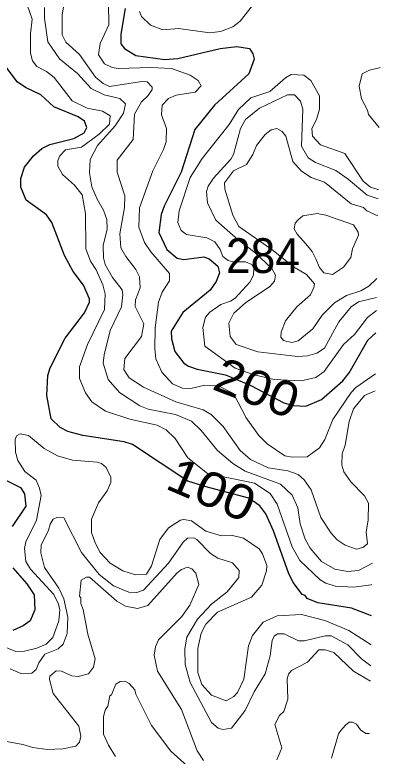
# Model space of a CAD drawing. Extents: x 673.6 to 698.9, y 7012 to 7040.1.
# Drawn here: x 697.861 to 698.701, y 7025.944 to 7027.65 of the extents above; entities that cross this region are included whole.
import ezdxf
from ezdxf.enums import TextEntityAlignment as Align

# ---------------------------------------------------------------- set-up
doc = ezdxf.new("R2010")
doc.units = 0
doc.header["$LTSCALE"] = 0.032
doc.layers.add('1', color=7, linetype='Continuous', lineweight=25)
doc.layers.add('2', color=7, linetype='Continuous', lineweight=13)
doc.layers.add('21', color=7, linetype='Continuous')
doc.layers.add('61', color=7, linetype='Continuous')

msp = doc.modelspace()

# ---------------------------------------------------------------- linework, layer by layer
at = {"layer": '1'}
for points in [[(698.114, 7027.6646), (698.1043, 7027.6051), (698.1044, 7027.5832), (698.1128, 7027.5728), (698.1388, 7027.5563), (698.2058, 7027.547), (698.2357, 7027.5495), (698.3328, 7027.5722), (698.3714, 7027.577), (698.4, 7027.5721), (698.4083, 7027.5599), (698.4114, 7027.5478), (698.3987, 7027.5141), (698.3198, 7027.4418), (698.2744, 7027.3864), (698.2431, 7027.288), (698.2039, 7027.2094), (698.1974, 7027.1902), (698.1915, 7027.1495), (698.2101, 7027.1098), (698.234, 7027.0901), (698.2493, 7027.0874), (698.2949, 7027.093), (698.3074, 7027.0885), (698.3276, 7027.0718), (698.331, 7027.0562), (698.3237, 7027.0364), (698.3097, 7027.0168), (698.2468, 7026.9652), (698.2202, 7026.922), (698.221, 7026.9049), (698.2286, 7026.8751), (698.2495, 7026.8486), (698.26, 7026.8415), (698.28, 7026.8348), (698.345, 7026.8219), (698.403, 7026.7974), (698.4793, 7026.7574), (698.5009, 7026.7512), (698.5302, 7026.7497), (698.5655, 7026.7647), (698.6149, 7026.8082), (698.6296, 7026.8262), (698.6726, 7026.9011), (698.6912, 7026.9186)], [(698.6809, 7026.2673), (698.6348, 7026.2846), (698.5571, 7026.2975), (698.5328, 7026.3075), (698.5285, 7026.3137), (698.5213, 7026.3163), (698.5014, 7026.3429), (698.4907, 7026.3639), (698.4558, 7026.4632), (698.4381, 7026.502), (698.4244, 7026.5205), (698.3991, 7026.538), (698.2975, 7026.5645), (698.2586, 7026.5774), (698.1314, 7026.6617), (698.1117, 7026.6676), (698.0173, 7026.6825), (697.9826, 7026.6916), (697.9652, 7026.7006), (697.9443, 7026.7206), (697.9342, 7026.7743), (697.9365, 7026.82), (697.9422, 7026.8381), (697.9765, 7026.9059), (698.0206, 7026.9645), (698.0324, 7026.989), (698.0327, 7026.9966), (698.0183, 7027.0277), (697.995, 7027.0594), (697.9748, 7027.0964), (697.946, 7027.172), (697.9338, 7027.1895), (697.8866, 7027.2234), (697.8745, 7027.2535), (697.8742, 7027.2731), (697.8826, 7027.2994), (697.9032, 7027.3259), (697.9231, 7027.3427), (697.9414, 7027.3516), (697.9962, 7027.3653), (698.0203, 7027.3783), (698.026, 7027.3907), (698.0205, 7027.4049), (698.0061, 7027.4153), (697.9504, 7027.4379), (697.9202, 7027.4662), (697.8852, 7027.4825), (697.8663, 7027.4956), (697.837, 7027.5347)], [(697.8223, 7026.588), (697.8735, 7026.5626), (697.8825, 7026.5479), (697.8857, 7026.5199), (697.8547, 7026.4726)], [(697.8562, 7026.3775), (697.8881, 7026.3412), (697.905, 7026.3156), (697.907, 7026.2808), (697.8957, 7026.256), (697.88, 7026.2446), (697.8561, 7026.2337)]]:
    msp.add_lwpolyline(points, dxfattribs=at)
at = {"layer": '2'}
for points in [[(697.8889, 7027.6731), (697.9004, 7027.6396), (697.8964, 7027.6058), (697.8964, 7027.5616), (697.9015, 7027.5439), (697.911, 7027.5314), (697.9333, 7027.5196), (697.9509, 7027.5054), (697.9925, 7027.4523), (698.0272, 7027.4355), (698.0626, 7027.428), (698.0796, 7027.4173), (698.0785, 7027.3987), (698.0544, 7027.3752), (698.0137, 7027.3456), (697.9769, 7027.3394), (697.9638, 7027.3256), (697.9597, 7027.315), (697.9597, 7027.3014), (697.9703, 7027.2824), (697.9977, 7027.258), (698.0155, 7027.2357), (698.0229, 7027.1925), (698.0238, 7027.1119), (698.0349, 7027.0831), (698.048, 7027.0634), (698.0631, 7027.0285), (698.0681, 7027.0072), (698.0669, 7026.9718), (698.0278, 7026.8916), (698.0091, 7026.84), (698.009, 7026.8132), (698.0229, 7026.7806), (698.0378, 7026.7595), (698.0692, 7026.7385), (698.1248, 7026.7194), (698.1878, 7026.7062), (698.2083, 7026.6953), (698.2296, 7026.675), (698.2586, 7026.6308), (698.3037, 7026.595), (698.4115, 7026.5723), (698.4477, 7026.5489), (698.4639, 7026.5242), (698.4985, 7026.4258), (698.5157, 7026.3945), (698.5628, 7026.3502), (698.5755, 7026.3424), (698.5973, 7026.3355), (698.6397, 7026.3331), (698.6804, 7026.3388), (698.682, 7026.339)], [(698.6828, 7026.3883), (698.6509, 7026.3719), (698.6253, 7026.3692), (698.5967, 7026.3744), (698.5655, 7026.3925), (698.5395, 7026.4228), (698.5282, 7026.4435), (698.517, 7026.4788), (698.5115, 7026.5161), (698.4988, 7026.5447), (698.4716, 7026.5704), (698.3907, 7026.6), (698.3617, 7026.6179), (698.3264, 7026.6475), (698.2889, 7026.694), (698.2669, 7026.7152), (698.2305, 7026.7308), (698.1674, 7026.7429), (698.1483, 7026.7506), (698.1012, 7026.7814), (698.0751, 7026.811), (698.0641, 7026.8488), (698.0657, 7026.8675), (698.0799, 7026.9237), (698.1061, 7026.9779), (698.1092, 7027.0056), (698.1073, 7027.0175), (698.0856, 7027.0456), (698.0683, 7027.0757), (698.0648, 7027.0908), (698.0641, 7027.119), (698.073, 7027.1565), (698.0722, 7027.1793), (698.0648, 7027.2008), (698.0499, 7027.2256), (698.038, 7027.2543), (698.032, 7027.2862), (698.0337, 7027.3172), (698.0506, 7027.3494), (698.091, 7027.3944), (698.1108, 7027.4238), (698.1148, 7027.4453), (698.102, 7027.4571), (698.0658, 7027.4657), (698.0359, 7027.4802), (698.0051, 7027.5153), (697.9634, 7027.5489), (697.9364, 7027.5878), (697.9285, 7027.6422), (697.929, 7027.6671)], [(698.6891, 7026.7849), (698.6645, 7026.7741), (698.6391, 7026.7433), (698.6294, 7026.7147), (698.6202, 7026.6597), (698.6137, 7026.64), (698.613, 7026.6137), (698.617, 7026.5985), (698.6331, 7026.5757), (698.6645, 7026.5437), (698.6737, 7026.5266), (698.6729, 7026.4876), (698.6689, 7026.4607), (698.6713, 7026.4331), (698.661, 7026.4244), (698.6463, 7026.421), (698.6201, 7026.4301), (698.602, 7026.4425), (698.5879, 7026.4577), (698.5646, 7026.4938), (698.5419, 7026.5571), (698.5258, 7026.5803), (698.5126, 7026.5926), (698.4888, 7026.6009), (698.4431, 7026.6074), (698.4025, 7026.6266), (698.3792, 7026.6475), (698.3399, 7026.7031), (698.3124, 7026.7305), (698.2941, 7026.7414), (698.2308, 7026.7594), (698.1566, 7026.7934), (698.1238, 7026.8148), (698.1112, 7026.8336), (698.1139, 7026.8591), (698.1517, 7026.9096), (698.1576, 7026.9391), (698.1372, 7026.979), (698.1385, 7026.9944), (698.1486, 7027.022), (698.1472, 7027.0473), (698.1392, 7027.0638), (698.1156, 7027.0942), (698.1044, 7027.1141), (698.1019, 7027.1457), (698.1126, 7027.2064), (698.1133, 7027.2336), (698.0962, 7027.2876), (698.0961, 7027.3155), (698.133, 7027.363), (698.1355, 7027.4214), (698.152, 7027.4497), (698.1671, 7027.4641), (698.1764, 7027.478), (698.1765, 7027.4836), (698.1648, 7027.4955), (698.1526, 7027.4965), (698.0782, 7027.4852), (698.064, 7027.4918), (698.0465, 7027.5067), (698.009, 7027.559), (697.9782, 7027.5869), (697.9696, 7027.6035), (697.9696, 7027.6497), (697.9728, 7027.6679)], [(698.0761, 7027.6766), (698.0771, 7027.6265), (698.0568, 7027.584), (698.0534, 7027.5578), (698.0669, 7027.5375), (698.0848, 7027.5289), (698.0986, 7027.5263), (698.1732, 7027.5287), (698.221, 7027.5262), (698.2637, 7027.5114), (698.2824, 7027.4992), (698.2888, 7027.4865), (698.2756, 7027.4721), (698.232, 7027.4648), (698.2138, 7027.4572), (698.1998, 7027.4424), (698.198, 7027.4197), (698.2094, 7027.3881), (698.2088, 7027.3581), (698.2029, 7027.34), (698.1781, 7027.2909), (698.1471, 7027.2058), (698.1461, 7027.1617), (698.1591, 7027.1265), (698.1737, 7027.1043), (698.216, 7027.0549), (698.216, 7027.0376), (698.1997, 7027.0118), (698.1914, 7026.9885), (698.1835, 7026.9301), (698.1824, 7026.8816), (698.1849, 7026.8586), (698.1985, 7026.8276), (698.2233, 7026.8009), (698.2463, 7026.7914), (698.2657, 7026.7906), (698.2979, 7026.7981), (698.329, 7026.7962), (698.3635, 7026.7791), (698.3925, 7026.7227), (698.4221, 7026.6821), (698.441, 7026.6628), (698.4813, 7026.6352), (698.4992, 7026.6322), (698.5332, 7026.633), (698.5609, 7026.6541), (698.5734, 7026.6729), (698.5922, 7026.7186), (698.6339, 7026.7811), (698.6445, 7026.7924), (698.6897, 7026.8242)], [(698.4069, 7027.6712), (698.3792, 7027.6351), (698.362, 7027.6219), (698.3338, 7027.6115), (698.3087, 7027.6084), (698.2374, 7027.6182), (698.2009, 7027.615), (698.1723, 7027.6261), (698.1521, 7027.6463), (698.1471, 7027.6577)], [(698.692, 7026.9696), (698.6713, 7026.9534), (698.6415, 7026.9145), (698.6166, 7026.8912), (698.5723, 7026.8291), (698.5525, 7026.8153), (698.5191, 7026.8081), (698.4569, 7026.8107), (698.411, 7026.8215), (698.367, 7026.8372), (698.2974, 7026.8873), (698.2926, 7026.9303), (698.2991, 7026.9541), (698.3089, 7026.9658), (698.3344, 7026.9838), (698.3569, 7026.9911), (698.3673, 7026.9977), (698.4009, 7027.0349), (698.4098, 7027.051), (698.4105, 7027.067), (698.4056, 7027.0755), (698.3913, 7027.0818), (698.3616, 7027.0819), (698.3513, 7027.085), (698.3392, 7027.0942), (698.3327, 7027.1104), (698.3207, 7027.1278), (698.3025, 7027.1368), (698.2551, 7027.1448), (698.2434, 7027.1538), (698.2357, 7027.1723), (698.2389, 7027.1988), (698.2638, 7027.2754), (698.2917, 7027.3197), (698.3537, 7027.3978), (698.375, 7027.4319), (698.4034, 7027.4587), (698.4472, 7027.4733), (698.4834, 7027.505), (698.4962, 7027.5123), (698.5251, 7027.5113), (698.5411, 7027.4991), (698.561, 7027.4636), (698.5611, 7027.4325), (698.5545, 7027.4092), (698.544, 7027.3881), (698.545, 7027.3708), (698.5637, 7027.3505), (698.6198, 7027.3311), (698.662, 7027.2676), (698.6784, 7027.2535), (698.6952, 7027.2477), (698.6963, 7027.2473)], [(698.6986, 7027.3908), (698.6738, 7027.4205), (698.6717, 7027.4307), (698.6575, 7027.4569), (698.6523, 7027.4856), (698.6591, 7027.5138), (698.6759, 7027.5228), (698.6985, 7027.5279), (698.7008, 7027.5284)], [(698.696, 7027.2269), (698.6706, 7027.2352), (698.6272, 7027.272), (698.5988, 7027.2915), (698.5519, 7027.3105), (698.5354, 7027.3211), (698.5202, 7027.3474), (698.5233, 7027.4325), (698.5173, 7027.4512), (698.504, 7027.4662), (698.4876, 7027.4662), (698.4234, 7027.4352), (698.3913, 7027.4089), (698.3793, 7027.3881), (698.3633, 7027.3289), (698.3575, 7027.3175), (698.3177, 7027.2745), (698.3049, 7027.2558), (698.3016, 7027.2435), (698.3034, 7027.2173), (698.323, 7027.1776), (698.374, 7027.1326), (698.4126, 7027.1033), (698.452, 7027.0666), (698.4599, 7027.0512), (698.4577, 7027.0372), (698.4472, 7027.0252), (698.391, 7026.9876), (698.3646, 7026.9638), (698.3525, 7026.9405), (698.3555, 7026.9096), (698.3696, 7026.8912), (698.4194, 7026.8743), (698.5106, 7026.8639), (698.534, 7026.8657), (698.5555, 7026.8718), (698.5726, 7026.8828), (698.6055, 7026.9434), (698.6341, 7026.9778), (698.6511, 7026.9895), (698.6924, 7026.9994)], [(698.6931, 7027.0433), (698.6751, 7027.0256), (698.656, 7027.0149), (698.623, 7027.0043), (698.5955, 7026.9877), (698.5672, 7026.9586), (698.5462, 7026.9277), (698.5122, 7026.9002), (698.4973, 7026.8959), (698.4782, 7026.9005), (698.4725, 7026.908), (698.4731, 7026.9202), (698.483, 7026.9457), (698.5089, 7026.9783), (698.5406, 7027.0061), (698.5486, 7027.0228), (698.5495, 7027.0314), (698.5313, 7027.0526), (698.5014, 7027.0702), (698.455, 7027.1079), (698.3761, 7027.1626), (698.3616, 7027.189), (698.3434, 7027.2488), (698.3426, 7027.2631), (698.3637, 7027.2908), (698.3937, 7027.3055), (698.4079, 7027.3283), (698.4164, 7027.3493), (698.4366, 7027.3744), (698.4502, 7027.3855), (698.463, 7027.3881), (698.4754, 7027.3818), (698.4835, 7027.3708), (698.4996, 7027.3128), (698.52, 7027.2904), (698.542, 7027.2758), (698.5724, 7027.265), (698.6344, 7027.2152), (698.6622, 7027.2064), (698.6699, 7027.199), (698.6954, 7027.1875)], [(698.6799, 7026.2007), (698.629, 7026.2337), (698.5739, 7026.2564), (698.5201, 7026.2705), (698.4642, 7026.2672), (698.432, 7026.253), (698.4073, 7026.2223), (698.3978, 7026.1986), (698.3876, 7026.1218), (698.3726, 7026.0908), (698.3645, 7026.0816), (698.3464, 7026.0718), (698.3128, 7026.0845), (698.2904, 7026.1097), (698.2811, 7026.1367), (698.2818, 7026.1923), (698.2889, 7026.2272), (698.2995, 7026.2481), (698.3264, 7026.2758), (698.4048, 7026.3102), (698.4284, 7026.3382), (698.4394, 7026.3705), (698.4404, 7026.3831), (698.4305, 7026.4102), (698.4225, 7026.4214), (698.3864, 7026.446), (698.3578, 7026.453), (698.3356, 7026.4513), (698.2996, 7026.4618), (698.2673, 7026.4857), (698.2491, 7026.489), (698.2414, 7026.4874), (698.2141, 7026.4698), (698.1943, 7026.4428), (698.1748, 7026.3821), (698.1633, 7026.3635), (698.1383, 7026.3618), (698.1089, 7026.371), (698.0802, 7026.3883), (698.057, 7026.4127), (698.0451, 7026.4349), (698.037, 7026.4592), (698.037, 7026.4895), (698.0527, 7026.5272), (698.0728, 7026.5546), (698.0811, 7026.5743), (698.0812, 7026.5866), (698.0707, 7026.6088), (698.0597, 7026.6174), (698.0497, 7026.6207), (697.9934, 7026.6256), (697.9587, 7026.6352), (697.9279, 7026.6525), (697.8921, 7026.6822), (697.8726, 7026.6862), (697.8644, 7026.6813), (697.8611, 7026.6732), (697.8618, 7026.644), (697.8672, 7026.625), (697.8836, 7026.599), (697.9096, 7026.5791), (697.9177, 7026.5611), (697.9209, 7026.5438), (697.9101, 7026.4872), (697.886, 7026.4377), (697.8825, 7026.4221), (697.8858, 7026.3926), (697.8966, 7026.3749), (697.9502, 7026.3163), (697.9612, 7026.2938), (697.9638, 7026.2812), (697.9621, 7026.2557), (697.9477, 7026.2173), (697.9326, 7026.2021), (697.911, 7026.1927), (697.8829, 7026.1858), (697.863, 7026.1854), (697.7986, 7026.2114)], [(697.8497, 7026.1455), (697.8746, 7026.1349), (697.8996, 7026.1352), (697.9097, 7026.1435), (697.9156, 7026.1593), (697.9293, 7026.1793), (697.9601, 7026.1915), (697.9717, 7026.2021), (697.981, 7026.2263), (697.9827, 7026.2644), (697.9731, 7026.3061), (697.9615, 7026.331), (697.9286, 7026.3787), (697.9203, 7026.412), (697.921, 7026.4296), (697.9382, 7026.464), (697.9416, 7026.4785), (697.9485, 7026.49), (697.9584, 7026.494), (697.9736, 7026.4929), (698.0136, 7026.4133), (698.0542, 7026.3625), (698.0875, 7026.3365), (698.123, 7026.3221), (698.141, 7026.3208), (698.1566, 7026.3265), (698.2137, 7026.3883), (698.2479, 7026.4371), (698.2579, 7026.4457)], [(698.2579, 7026.4457), (698.2724, 7026.4464), (698.2795, 7026.4429), (698.3108, 7026.4108), (698.3278, 7026.3996), (698.3614, 7026.3894)], [(698.3614, 7026.3894), (698.3768, 7026.3719), (698.3759, 7026.3555), (698.3491, 7026.3224), (698.313, 7026.2944), (698.2805, 7026.26), (698.2565, 7026.2182), (698.2513, 7026.1913), (698.2523, 7026.1552), (698.2639, 7026.1141), (698.3132, 7026.0222), (698.3284, 7026.009), (698.3388, 7026.006), (698.3589, 7026.0086), (698.3902, 7026.0497), (698.4112, 7026.0923), (698.4367, 7026.1336), (698.4476, 7026.1749), (698.4523, 7026.2108), (698.4569, 7026.2204), (698.4646, 7026.2261), (698.4797, 7026.2259), (698.5132, 7026.2098), (698.5266, 7026.2098), (698.5743, 7026.2212), (698.5879, 7026.221), (698.6267, 7026.2007), (698.658, 7026.168), (698.6791, 7026.1524)], [(698.2945, 7025.9348), (698.2803, 7025.9571), (698.2439, 7026.052), (698.1886, 7026.1397), (698.1808, 7026.1766), (698.1838, 7026.1959), (698.1913, 7026.2118), (698.2446, 7026.2654), (698.2629, 7026.292), (698.2834, 7026.3396), (698.2768, 7026.3658), (698.2674, 7026.3755), (698.2575, 7026.3789), (698.2441, 7026.374), (698.2336, 7026.3659), (698.1663, 7026.2914), (698.1428, 7026.2839), (698.1152, 7026.2898), (698.0955, 7026.3008), (698.0324, 7026.356), (698.0257, 7026.356), (698.013, 7026.3491), (698.0091, 7026.3125), (698.0122, 7026.3087), (698.0123, 7026.2955), (698.0177, 7026.2816), (698.0286, 7026.2249), (698.0451, 7026.1683), (698.0418, 7026.1489), (698.03, 7026.134), (698.0061, 7026.1276), (697.9915, 7026.1291), (697.9679, 7026.1398), (697.9554, 7026.1406), (697.941, 7026.1286), (697.94, 7026.1205), (697.9488, 7026.0888), (698.0078, 7026.0132), (698.0122, 7025.9902), (698.009, 7025.9768), (698.0013, 7025.9674), (697.9711, 7025.9616), (697.9347, 7025.96), (697.9017, 7025.9642), (697.8792, 7025.9716), (697.8331, 7025.9796)], [(698.6786, 7026.1172), (698.6394, 7026.1401), (698.5942, 7026.1829), (698.5743, 7026.1891), (698.5597, 7026.1891), (698.5334, 7026.1608), (698.4972, 7026.1416), (698.4903, 7026.1334), (698.4873, 7026.1226), (698.4888, 7026.0754), (698.4791, 7026.0474), (698.4695, 7026.0382), (698.4589, 7026.0176), (698.4748, 7025.9633), (698.4634, 7025.936)], [(698.0919, 7025.9435), (698.0757, 7025.9695), (698.0646, 7025.995), (698.0649, 7026.0358), (698.068, 7026.0505), (698.0746, 7026.0594), (698.079, 7026.0829), (698.0828, 7026.0857), (698.0932, 7026.1104), (698.1027, 7026.116), (698.1134, 7026.1173), (698.1238, 7026.112), (698.1369, 7026.0972), (698.1386, 7026.0874), (698.1747, 7026.0148), (698.2191, 7025.9561), (698.2574, 7025.9216)], [(698.5892, 7025.9402), (698.6048, 7025.996), (698.6107, 7026.0036), (698.6212, 7026.0156), (698.6295, 7026.0224), (698.6372, 7026.0225), (698.6467, 7026.0178), (698.6557, 7026.0051), (698.6677, 7025.9969), (698.6766, 7025.9969)]]:
    msp.add_lwpolyline(points, dxfattribs=at)
msp.add_lwpolyline([(698.5034, 7027.1579), (698.5103, 7027.145), (698.5237, 7027.13), (698.5335, 7027.1188), (698.5447, 7027.1053), (698.553, 7027.0888), (698.5612, 7027.0685), (698.5713, 7027.0562), (698.5912, 7027.0529), (698.6161, 7027.0692), (698.6334, 7027.0916), (698.6373, 7027.1113), (698.6507, 7027.1432), (698.6503, 7027.1498), (698.6393, 7027.1668), (698.576, 7027.1892), (698.5562, 7027.1925), (698.5232, 7027.1874), (698.512, 7027.1785), (698.505, 7027.1705)], close=True, dxfattribs=at)

# ---------------------------------------------------------------- texts
at = {"layer": '21', "width": 0.95}
msp.add_text('284', height=0.08, dxfattribs=at).set_placement((698.3464, 7027.0559))
at = {"layer": '61'}
for s, rotation, width, p in [('200', 339.04, 1.1, (698.4029, 7026.7545)), ('100', 336.732, 1.15, (698.2975, 7026.5209))]:
    msp.add_text(s, height=0.08, rotation=rotation, dxfattribs=dict(at, width=width)).set_placement(p, align=Align.CENTER)

doc.saveas('drawing.dxf')
